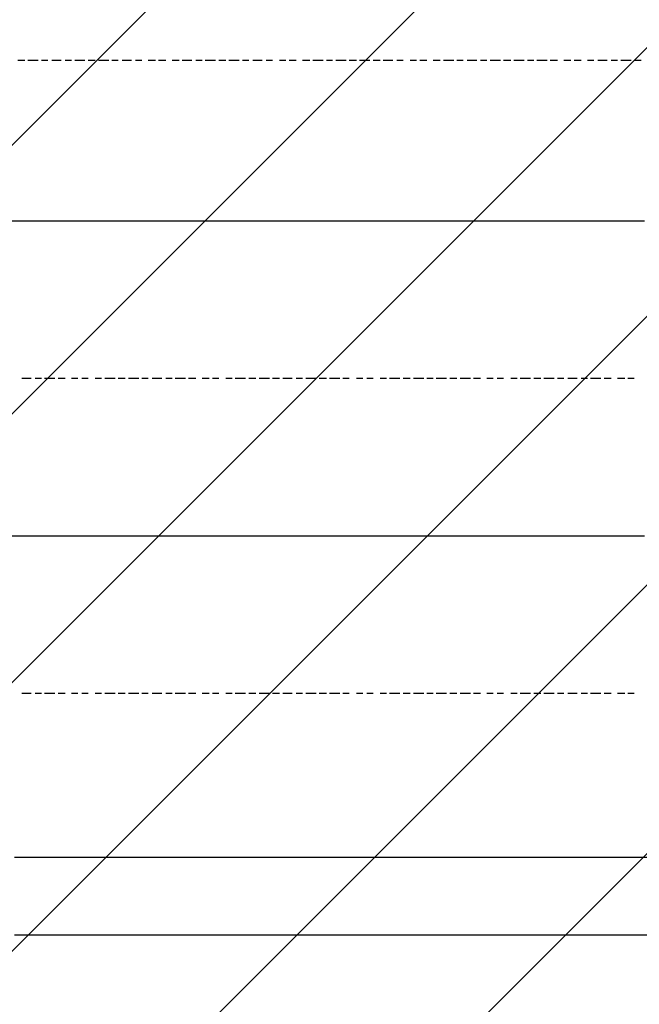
# Model space of a CAD drawing. Extents: x 997 to 109698, y 921 to 94021.
# Tile 610 of 656: x 29265 to 30048, y 45047 to 46291. Entities that reach past the tile are written whole.
import ezdxf

# ---------------------------------------------------------------- set-up
doc = ezdxf.new("R2010")
doc.units = 0
doc.header["$MEASUREMENT"] = 0
doc.layers.add('12', color=7, linetype='CONTINUOUS')
doc.layers.add('28', color=7, linetype='CONTINUOUS')

msp = doc.modelspace()

# ---------------------------------------------------------------- linework, layer by layer
at = {"layer": '12', "color": 1}
for p, q in [((29262.630503, 46239.563401), (29271.630503, 46239.563401)), ((29275.630503, 46239.563401), (29288.630503, 46239.563401)), ((29292.630503, 46239.563401), (29300.630503, 46239.563401)), ((29305.630503, 46239.563401), (29317.630503, 46239.563401)), ((29322.630503, 46239.563401), (29330.630503, 46239.563401)), ((29334.630503, 46239.563401), (29347.630503, 46239.563401)), ((29351.630503, 46239.563401), (29360.630503, 46239.563401)), ((29364.630503, 46239.563401), (29377.630503, 46239.563401)), ((29381.630503, 46239.563401), (29389.630503, 46239.563401)), ((29394.630503, 46239.563401), (29406.630503, 46239.563401)), ((29411.630503, 46239.563401), (29419.630503, 46239.563401)), ((29427.630503, 46239.563401), (29436.630503, 46239.563401)), ((29440.630503, 46239.563401), (29449.630503, 46239.563401)), ((29457.630503, 46239.563401), (29466.630503, 46239.563401)), ((29470.630503, 46239.563401), (29482.630503, 46239.563401)), ((29487.630503, 46239.563401), (29495.630503, 46239.563401)), ((29499.630503, 46239.563401), (29512.630503, 46239.563401)), ((29516.630503, 46239.563401), (29525.630503, 46239.563401)), ((29529.630503, 46239.563401), (29542.630503, 46239.563401)), ((29546.630503, 46239.563401), (29554.630503, 46239.563401)), ((29559.630503, 46239.563401), (29571.630503, 46239.563401)), ((29576.630503, 46239.563401), (29584.630503, 46239.563401)), ((29593.630503, 46239.563401), (29601.630503, 46239.563401)), ((29605.630503, 46239.563401), (29614.630503, 46239.563401)), ((29622.630503, 46239.563401), (29631.630503, 46239.563401)), ((29635.630503, 46239.563401), (29648.630503, 46239.563401)), ((29652.630503, 46239.563401), (29660.630503, 46239.563401)), ((29664.630503, 46239.563401), (29677.630503, 46239.563401)), ((29681.630503, 46239.563401), (29690.630503, 46239.563401)), ((29694.630503, 46239.563401), (29707.630503, 46239.563401)), ((29711.630503, 46239.563401), (29720.630503, 46239.563401)), ((29724.630503, 46239.563401), (29736.630503, 46239.563401)), ((29741.630503, 46239.563401), (29749.630503, 46239.563401)), ((29758.630503, 46239.563401), (29766.630503, 46239.563401)), ((29770.630503, 46239.563401), (29779.630503, 46239.563401)), ((29787.630503, 46239.563401), (29796.630503, 46239.563401)), ((29800.630503, 46239.563401), (29813.630503, 46239.563401)), ((29817.630503, 46239.563401), (29825.630503, 46239.563401)), ((29830.630503, 46239.563401), (29842.630503, 46239.563401)), ((29847.630503, 46239.563401), (29855.630503, 46239.563401)), ((29859.630503, 46239.563401), (29872.630503, 46239.563401)), ((29876.630503, 46239.563401), (29885.630503, 46239.563401)), ((29889.630503, 46239.563401), (29902.630503, 46239.563401)), ((29906.630503, 46239.563401), (29914.630503, 46239.563401)), ((29918.630503, 46239.563401), (29931.630503, 46239.563401)), ((29935.630503, 46239.563401), (29944.630503, 46239.563401)), ((29952.630503, 46239.563401), (29961.630503, 46239.563401)), ((29965.630503, 46239.563401), (29974.630503, 46239.563401)), ((29982.630503, 46239.563401), (29990.630503, 46239.563401)), ((29995.630503, 46239.563401), (30007.630503, 46239.563401)), ((30012.630503, 46239.563401), (30020.630503, 46239.563401)), ((30024.630503, 46239.563401), (30037.630503, 46239.563401)), ((30041.630503, 46239.563401), (30050.630503, 46239.563401)), ((29267.630503, 45837.563401), (29279.630503, 45837.563401)), ((29284.630503, 45837.563401), (29292.630503, 45837.563401)), ((29296.630503, 45837.563401), (29309.630503, 45837.563401)), ((29313.630503, 45837.563401), (29322.630503, 45837.563401)), ((29330.630503, 45837.563401), (29338.630503, 45837.563401)), ((29343.630503, 45837.563401), (29351.630503, 45837.563401)), ((29360.630503, 45837.563401), (29368.630503, 45837.563401)), ((29372.630503, 45837.563401), (29385.630503, 45837.563401)), ((29389.630503, 45837.563401), (29398.630503, 45837.563401)), ((29402.630503, 45837.563401), (29415.630503, 45837.563401)), ((29419.630503, 45837.563401), (29427.630503, 45837.563401)), ((29432.630503, 45837.563401), (29444.630503, 45837.563401)), ((29449.630503, 45837.563401), (29457.630503, 45837.563401)), ((29461.630503, 45837.563401), (29474.630503, 45837.563401)), ((29478.630503, 45837.563401), (29487.630503, 45837.563401)), ((29495.630503, 45837.563401), (29504.630503, 45837.563401)), ((29508.630503, 45837.563401), (29516.630503, 45837.563401)), ((29525.630503, 45837.563401), (29533.630503, 45837.563401)), ((29537.630503, 45837.563401), (29550.630503, 45837.563401)), ((29554.630503, 45837.563401), (29563.630503, 45837.563401)), ((29567.630503, 45837.563401), (29580.630503, 45837.563401)), ((29584.630503, 45837.563401), (29593.630503, 45837.563401)), ((29597.630503, 45837.563401), (29609.630503, 45837.563401)), ((29614.630503, 45837.563401), (29622.630503, 45837.563401)), ((29626.630503, 45837.563401), (29639.630503, 45837.563401)), ((29643.630503, 45837.563401), (29652.630503, 45837.563401)), ((29656.630503, 45837.563401), (29669.630503, 45837.563401)), ((29673.630503, 45837.563401), (29681.630503, 45837.563401)), ((29690.630503, 45837.563401), (29698.630503, 45837.563401)), ((29703.630503, 45837.563401), (29711.630503, 45837.563401)), ((29720.630503, 45837.563401), (29728.630503, 45837.563401)), ((29732.630503, 45837.563401), (29745.630503, 45837.563401)), ((29749.630503, 45837.563401), (29758.630503, 45837.563401)), ((29762.630503, 45837.563401), (29775.630503, 45837.563401)), ((29779.630503, 45837.563401), (29787.630503, 45837.563401)), ((29791.630503, 45837.563401), (29804.630503, 45837.563401)), ((29808.630503, 45837.563401), (29817.630503, 45837.563401)), ((29821.630503, 45837.563401), (29834.630503, 45837.563401)), ((29838.630503, 45837.563401), (29847.630503, 45837.563401)), ((29855.630503, 45837.563401), (29863.630503, 45837.563401)), ((29868.630503, 45837.563401), (29876.630503, 45837.563401)), ((29885.630503, 45837.563401), (29893.630503, 45837.563401)), ((29897.630503, 45837.563401), (29910.630503, 45837.563401)), ((29914.630503, 45837.563401), (29923.630503, 45837.563401)), ((29927.630503, 45837.563401), (29940.630503, 45837.563401)), ((29944.630503, 45837.563401), (29952.630503, 45837.563401)), ((29957.630503, 45837.563401), (29969.630503, 45837.563401)), ((29974.630503, 45837.563401), (29982.630503, 45837.563401)), ((29986.630503, 45837.563401), (29999.630503, 45837.563401)), ((30003.630503, 45837.563401), (30012.630503, 45837.563401)), ((30020.630503, 45837.563401), (30029.630503, 45837.563401)), ((30033.630503, 45837.563401), (30041.630503, 45837.563401)), ((29267.630503, 45439.563401), (29279.630503, 45439.563401)), ((29284.630503, 45439.563401), (29292.630503, 45439.563401)), ((29296.630503, 45439.563401), (29309.630503, 45439.563401)), ((29313.630503, 45439.563401), (29322.630503, 45439.563401)), ((29330.630503, 45439.563401), (29338.630503, 45439.563401)), ((29343.630503, 45439.563401), (29351.630503, 45439.563401)), ((29360.630503, 45439.563401), (29368.630503, 45439.563401)), ((29372.630503, 45439.563401), (29385.630503, 45439.563401)), ((29389.630503, 45439.563401), (29398.630503, 45439.563401)), ((29402.630503, 45439.563401), (29415.630503, 45439.563401)), ((29419.630503, 45439.563401), (29427.630503, 45439.563401)), ((29432.630503, 45439.563401), (29444.630503, 45439.563401)), ((29449.630503, 45439.563401), (29457.630503, 45439.563401)), ((29461.630503, 45439.563401), (29474.630503, 45439.563401)), ((29478.630503, 45439.563401), (29487.630503, 45439.563401)), ((29495.630503, 45439.563401), (29504.630503, 45439.563401)), ((29508.630503, 45439.563401), (29516.630503, 45439.563401)), ((29525.630503, 45439.563401), (29533.630503, 45439.563401)), ((29537.630503, 45439.563401), (29550.630503, 45439.563401)), ((29554.630503, 45439.563401), (29563.630503, 45439.563401)), ((29567.630503, 45439.563401), (29580.630503, 45439.563401)), ((29584.630503, 45439.563401), (29593.630503, 45439.563401)), ((29597.630503, 45439.563401), (29609.630503, 45439.563401)), ((29614.630503, 45439.563401), (29622.630503, 45439.563401)), ((29626.630503, 45439.563401), (29639.630503, 45439.563401)), ((29643.630503, 45439.563401), (29652.630503, 45439.563401)), ((29656.630503, 45439.563401), (29669.630503, 45439.563401)), ((29673.630503, 45439.563401), (29681.630503, 45439.563401)), ((29690.630503, 45439.563401), (29698.630503, 45439.563401)), ((29703.630503, 45439.563401), (29711.630503, 45439.563401)), ((29720.630503, 45439.563401), (29728.630503, 45439.563401)), ((29732.630503, 45439.563401), (29745.630503, 45439.563401)), ((29749.630503, 45439.563401), (29758.630503, 45439.563401)), ((29762.630503, 45439.563401), (29775.630503, 45439.563401)), ((29779.630503, 45439.563401), (29787.630503, 45439.563401)), ((29791.630503, 45439.563401), (29804.630503, 45439.563401)), ((29808.630503, 45439.563401), (29817.630503, 45439.563401)), ((29821.630503, 45439.563401), (29834.630503, 45439.563401)), ((29838.630503, 45439.563401), (29847.630503, 45439.563401)), ((29855.630503, 45439.563401), (29863.630503, 45439.563401)), ((29868.630503, 45439.563401), (29876.630503, 45439.563401)), ((29885.630503, 45439.563401), (29893.630503, 45439.563401)), ((29897.630503, 45439.563401), (29910.630503, 45439.563401)), ((29914.630503, 45439.563401), (29923.630503, 45439.563401)), ((29927.630503, 45439.563401), (29940.630503, 45439.563401)), ((29944.630503, 45439.563401), (29952.630503, 45439.563401)), ((29957.630503, 45439.563401), (29969.630503, 45439.563401)), ((29974.630503, 45439.563401), (29982.630503, 45439.563401)), ((29986.630503, 45439.563401), (29999.630503, 45439.563401)), ((30003.630503, 45439.563401), (30012.630503, 45439.563401)), ((30020.630503, 45439.563401), (30029.630503, 45439.563401)), ((30033.630503, 45439.563401), (30041.630503, 45439.563401))]:
    msp.add_line(p, q, dxfattribs=at)
at = {"layer": '12', "color": 5}
for p, q in [((29254.630503, 46036.563401), (29267.630503, 46036.563401)), ((29267.630503, 46036.563401), (29275.630503, 46036.563401)), ((29275.630503, 46036.563401), (29288.630503, 46036.563401)), ((29288.630503, 46036.563401), (29296.630503, 46036.563401)), ((29296.630503, 46036.563401), (29305.630503, 46036.563401)), ((29305.630503, 46036.563401), (29317.630503, 46036.563401)), ((29317.630503, 46036.563401), (29326.630503, 46036.563401)), ((29326.630503, 46036.563401), (29334.630503, 46036.563401)), ((29334.630503, 46036.563401), (29347.630503, 46036.563401)), ((29347.630503, 46036.563401), (29355.630503, 46036.563401)), ((29355.630503, 46036.563401), (29364.630503, 46036.563401)), ((29364.630503, 46036.563401), (29377.630503, 46036.563401)), ((29377.630503, 46036.563401), (29385.630503, 46036.563401)), ((29385.630503, 46036.563401), (29394.630503, 46036.563401)), ((29394.630503, 46036.563401), (29406.630503, 46036.563401)), ((29406.630503, 46036.563401), (29415.630503, 46036.563401)), ((29415.630503, 46036.563401), (29427.630503, 46036.563401)), ((29427.630503, 46036.563401), (29436.630503, 46036.563401)), ((29436.630503, 46036.563401), (29444.630503, 46036.563401)), ((29444.630503, 46036.563401), (29457.630503, 46036.563401)), ((29457.630503, 46036.563401), (29466.630503, 46036.563401)), ((29466.630503, 46036.563401), (29474.630503, 46036.563401)), ((29474.630503, 46036.563401), (29487.630503, 46036.563401)), ((29487.630503, 46036.563401), (29495.630503, 46036.563401)), ((29495.630503, 46036.563401), (29504.630503, 46036.563401)), ((29504.630503, 46036.563401), (29516.630503, 46036.563401)), ((29516.630503, 46036.563401), (29525.630503, 46036.563401)), ((29525.630503, 46036.563401), (29537.630503, 46036.563401)), ((29537.630503, 46036.563401), (29546.630503, 46036.563401)), ((29546.630503, 46036.563401), (29554.630503, 46036.563401)), ((29554.630503, 46036.563401), (29567.630503, 46036.563401)), ((29567.630503, 46036.563401), (29576.630503, 46036.563401)), ((29576.630503, 46036.563401), (29584.630503, 46036.563401)), ((29584.630503, 46036.563401), (29597.630503, 46036.563401)), ((29597.630503, 46036.563401), (29605.630503, 46036.563401)), ((29605.630503, 46036.563401), (29614.630503, 46036.563401)), ((29614.630503, 46036.563401), (29626.630503, 46036.563401)), ((29626.630503, 46036.563401), (29635.630503, 46036.563401)), ((29635.630503, 46036.563401), (29648.630503, 46036.563401)), ((29648.630503, 46036.563401), (29656.630503, 46036.563401)), ((29656.630503, 46036.563401), (29664.630503, 46036.563401)), ((29664.630503, 46036.563401), (29677.630503, 46036.563401)), ((29677.630503, 46036.563401), (29686.630503, 46036.563401)), ((29686.630503, 46036.563401), (29694.630503, 46036.563401)), ((29694.630503, 46036.563401), (29707.630503, 46036.563401)), ((29707.630503, 46036.563401), (29715.630503, 46036.563401)), ((29715.630503, 46036.563401), (29724.630503, 46036.563401)), ((29724.630503, 46036.563401), (29736.630503, 46036.563401)), ((29736.630503, 46036.563401), (29745.630503, 46036.563401)), ((29745.630503, 46036.563401), (29758.630503, 46036.563401)), ((29758.630503, 46036.563401), (29766.630503, 46036.563401)), ((29766.630503, 46036.563401), (29775.630503, 46036.563401)), ((29775.630503, 46036.563401), (29787.630503, 46036.563401)), ((29787.630503, 46036.563401), (29796.630503, 46036.563401)), ((29796.630503, 46036.563401), (29804.630503, 46036.563401)), ((29804.630503, 46036.563401), (29817.630503, 46036.563401)), ((29817.630503, 46036.563401), (29825.630503, 46036.563401)), ((29825.630503, 46036.563401), (29834.630503, 46036.563401)), ((29834.630503, 46036.563401), (29847.630503, 46036.563401)), ((29847.630503, 46036.563401), (29855.630503, 46036.563401)), ((29855.630503, 46036.563401), (29868.630503, 46036.563401)), ((29868.630503, 46036.563401), (29876.630503, 46036.563401)), ((29876.630503, 46036.563401), (29885.630503, 46036.563401)), ((29885.630503, 46036.563401), (29897.630503, 46036.563401)), ((29897.630503, 46036.563401), (29906.630503, 46036.563401)), ((29906.630503, 46036.563401), (29914.630503, 46036.563401)), ((29914.630503, 46036.563401), (29927.630503, 46036.563401)), ((29927.630503, 46036.563401), (29935.630503, 46036.563401)), ((29935.630503, 46036.563401), (29944.630503, 46036.563401)), ((29944.630503, 46036.563401), (29957.630503, 46036.563401)), ((29957.630503, 46036.563401), (29965.630503, 46036.563401)), ((29965.630503, 46036.563401), (29974.630503, 46036.563401)), ((29974.630503, 46036.563401), (29986.630503, 46036.563401)), ((29986.630503, 46036.563401), (29995.630503, 46036.563401)), ((29995.630503, 46036.563401), (30007.630503, 46036.563401)), ((30007.630503, 46036.563401), (30016.630503, 46036.563401)), ((30016.630503, 46036.563401), (30024.630503, 46036.563401)), ((30024.630503, 46036.563401), (30037.630503, 46036.563401)), ((30037.630503, 46036.563401), (30045.630503, 46036.563401)), ((30045.630503, 46036.563401), (30054.630503, 46036.563401)), ((29254.630503, 45638.563401), (29267.630503, 45638.563401)), ((29267.630503, 45638.563401), (29275.630503, 45638.563401)), ((29275.630503, 45638.563401), (29288.630503, 45638.563401)), ((29288.630503, 45638.563401), (29296.630503, 45638.563401)), ((29296.630503, 45638.563401), (29305.630503, 45638.563401)), ((29305.630503, 45638.563401), (29317.630503, 45638.563401)), ((29317.630503, 45638.563401), (29326.630503, 45638.563401)), ((29326.630503, 45638.563401), (29334.630503, 45638.563401)), ((29334.630503, 45638.563401), (29347.630503, 45638.563401)), ((29347.630503, 45638.563401), (29355.630503, 45638.563401)), ((29355.630503, 45638.563401), (29364.630503, 45638.563401)), ((29364.630503, 45638.563401), (29377.630503, 45638.563401)), ((29377.630503, 45638.563401), (29385.630503, 45638.563401)), ((29385.630503, 45638.563401), (29394.630503, 45638.563401)), ((29394.630503, 45638.563401), (29406.630503, 45638.563401)), ((29406.630503, 45638.563401), (29415.630503, 45638.563401)), ((29415.630503, 45638.563401), (29427.630503, 45638.563401)), ((29427.630503, 45638.563401), (29436.630503, 45638.563401)), ((29436.630503, 45638.563401), (29444.630503, 45638.563401)), ((29444.630503, 45638.563401), (29457.630503, 45638.563401)), ((29457.630503, 45638.563401), (29466.630503, 45638.563401)), ((29466.630503, 45638.563401), (29474.630503, 45638.563401)), ((29474.630503, 45638.563401), (29487.630503, 45638.563401)), ((29487.630503, 45638.563401), (29495.630503, 45638.563401)), ((29495.630503, 45638.563401), (29504.630503, 45638.563401)), ((29504.630503, 45638.563401), (29516.630503, 45638.563401)), ((29516.630503, 45638.563401), (29525.630503, 45638.563401)), ((29525.630503, 45638.563401), (29537.630503, 45638.563401)), ((29537.630503, 45638.563401), (29546.630503, 45638.563401)), ((29546.630503, 45638.563401), (29554.630503, 45638.563401)), ((29554.630503, 45638.563401), (29567.630503, 45638.563401)), ((29567.630503, 45638.563401), (29576.630503, 45638.563401)), ((29576.630503, 45638.563401), (29584.630503, 45638.563401)), ((29584.630503, 45638.563401), (29597.630503, 45638.563401)), ((29597.630503, 45638.563401), (29605.630503, 45638.563401)), ((29605.630503, 45638.563401), (29614.630503, 45638.563401)), ((29614.630503, 45638.563401), (29626.630503, 45638.563401)), ((29626.630503, 45638.563401), (29635.630503, 45638.563401)), ((29635.630503, 45638.563401), (29648.630503, 45638.563401)), ((29648.630503, 45638.563401), (29656.630503, 45638.563401)), ((29656.630503, 45638.563401), (29664.630503, 45638.563401)), ((29664.630503, 45638.563401), (29677.630503, 45638.563401)), ((29677.630503, 45638.563401), (29686.630503, 45638.563401)), ((29686.630503, 45638.563401), (29694.630503, 45638.563401)), ((29694.630503, 45638.563401), (29707.630503, 45638.563401)), ((29707.630503, 45638.563401), (29715.630503, 45638.563401)), ((29715.630503, 45638.563401), (29724.630503, 45638.563401)), ((29724.630503, 45638.563401), (29736.630503, 45638.563401)), ((29736.630503, 45638.563401), (29745.630503, 45638.563401)), ((29745.630503, 45638.563401), (29758.630503, 45638.563401)), ((29758.630503, 45638.563401), (29766.630503, 45638.563401)), ((29766.630503, 45638.563401), (29775.630503, 45638.563401)), ((29775.630503, 45638.563401), (29787.630503, 45638.563401)), ((29787.630503, 45638.563401), (29796.630503, 45638.563401)), ((29796.630503, 45638.563401), (29804.630503, 45638.563401)), ((29804.630503, 45638.563401), (29817.630503, 45638.563401)), ((29817.630503, 45638.563401), (29825.630503, 45638.563401)), ((29825.630503, 45638.563401), (29834.630503, 45638.563401)), ((29834.630503, 45638.563401), (29847.630503, 45638.563401)), ((29847.630503, 45638.563401), (29855.630503, 45638.563401)), ((29855.630503, 45638.563401), (29868.630503, 45638.563401)), ((29868.630503, 45638.563401), (29876.630503, 45638.563401)), ((29876.630503, 45638.563401), (29885.630503, 45638.563401)), ((29885.630503, 45638.563401), (29897.630503, 45638.563401)), ((29897.630503, 45638.563401), (29906.630503, 45638.563401)), ((29906.630503, 45638.563401), (29914.630503, 45638.563401)), ((29914.630503, 45638.563401), (29927.630503, 45638.563401)), ((29927.630503, 45638.563401), (29935.630503, 45638.563401)), ((29935.630503, 45638.563401), (29944.630503, 45638.563401)), ((29944.630503, 45638.563401), (29957.630503, 45638.563401)), ((29957.630503, 45638.563401), (29965.630503, 45638.563401)), ((29965.630503, 45638.563401), (29974.630503, 45638.563401)), ((29974.630503, 45638.563401), (29986.630503, 45638.563401)), ((29986.630503, 45638.563401), (29995.630503, 45638.563401)), ((29995.630503, 45638.563401), (30007.630503, 45638.563401)), ((30007.630503, 45638.563401), (30016.630503, 45638.563401)), ((30016.630503, 45638.563401), (30024.630503, 45638.563401)), ((30024.630503, 45638.563401), (30037.630503, 45638.563401)), ((30037.630503, 45638.563401), (30045.630503, 45638.563401)), ((30045.630503, 45638.563401), (30054.630503, 45638.563401)), ((29258.630503, 45232.563401), (29267.630503, 45232.563401)), ((29267.630503, 45232.563401), (29279.630503, 45232.563401)), ((29279.630503, 45232.563401), (29288.630503, 45232.563401)), ((29288.630503, 45232.563401), (29296.630503, 45232.563401)), ((29296.630503, 45232.563401), (29309.630503, 45232.563401)), ((29309.630503, 45232.563401), (29317.630503, 45232.563401)), ((29317.630503, 45232.563401), (29326.630503, 45232.563401)), ((29326.630503, 45232.563401), (29338.630503, 45232.563401)), ((29338.630503, 45232.563401), (29347.630503, 45232.563401)), ((29347.630503, 45232.563401), (29355.630503, 45232.563401)), ((29355.630503, 45232.563401), (29368.630503, 45232.563401)), ((29368.630503, 45232.563401), (29377.630503, 45232.563401)), ((29377.630503, 45232.563401), (29389.630503, 45232.563401)), ((29389.630503, 45232.563401), (29398.630503, 45232.563401)), ((29398.630503, 45232.563401), (29406.630503, 45232.563401)), ((29406.630503, 45232.563401), (29419.630503, 45232.563401)), ((29419.630503, 45232.563401), (29427.630503, 45232.563401)), ((29427.630503, 45232.563401), (29436.630503, 45232.563401)), ((29436.630503, 45232.563401), (29449.630503, 45232.563401)), ((29449.630503, 45232.563401), (29457.630503, 45232.563401)), ((29457.630503, 45232.563401), (29466.630503, 45232.563401)), ((29466.630503, 45232.563401), (29478.630503, 45232.563401)), ((29478.630503, 45232.563401), (29487.630503, 45232.563401)), ((29487.630503, 45232.563401), (29499.630503, 45232.563401)), ((29499.630503, 45232.563401), (29508.630503, 45232.563401)), ((29508.630503, 45232.563401), (29516.630503, 45232.563401)), ((29516.630503, 45232.563401), (29529.630503, 45232.563401)), ((29529.630503, 45232.563401), (29537.630503, 45232.563401)), ((29537.630503, 45232.563401), (29546.630503, 45232.563401)), ((29546.630503, 45232.563401), (29559.630503, 45232.563401)), ((29559.630503, 45232.563401), (29567.630503, 45232.563401)), ((29567.630503, 45232.563401), (29576.630503, 45232.563401)), ((29576.630503, 45232.563401), (29588.630503, 45232.563401)), ((29588.630503, 45232.563401), (29597.630503, 45232.563401)), ((29597.630503, 45232.563401), (29605.630503, 45232.563401)), ((29605.630503, 45232.563401), (29618.630503, 45232.563401)), ((29618.630503, 45232.563401), (29626.630503, 45232.563401)), ((29626.630503, 45232.563401), (29639.630503, 45232.563401)), ((29639.630503, 45232.563401), (29648.630503, 45232.563401)), ((29648.630503, 45232.563401), (29656.630503, 45232.563401)), ((29656.630503, 45232.563401), (29669.630503, 45232.563401)), ((29669.630503, 45232.563401), (29677.630503, 45232.563401)), ((29677.630503, 45232.563401), (29686.630503, 45232.563401)), ((29686.630503, 45232.563401), (29698.630503, 45232.563401)), ((29698.630503, 45232.563401), (29707.630503, 45232.563401)), ((29707.630503, 45232.563401), (29715.630503, 45232.563401)), ((29715.630503, 45232.563401), (29728.630503, 45232.563401)), ((29728.630503, 45232.563401), (29736.630503, 45232.563401)), ((29736.630503, 45232.563401), (29749.630503, 45232.563401)), ((29749.630503, 45232.563401), (29758.630503, 45232.563401)), ((29758.630503, 45232.563401), (29766.630503, 45232.563401)), ((29766.630503, 45232.563401), (29779.630503, 45232.563401)), ((29779.630503, 45232.563401), (29787.630503, 45232.563401)), ((29787.630503, 45232.563401), (29796.630503, 45232.563401)), ((29796.630503, 45232.563401), (29808.630503, 45232.563401)), ((29808.630503, 45232.563401), (29817.630503, 45232.563401)), ((29817.630503, 45232.563401), (29825.630503, 45232.563401)), ((29825.630503, 45232.563401), (29838.630503, 45232.563401)), ((29838.630503, 45232.563401), (29847.630503, 45232.563401)), ((29847.630503, 45232.563401), (29859.630503, 45232.563401)), ((29859.630503, 45232.563401), (29868.630503, 45232.563401)), ((29868.630503, 45232.563401), (29876.630503, 45232.563401)), ((29876.630503, 45232.563401), (29889.630503, 45232.563401)), ((29889.630503, 45232.563401), (29897.630503, 45232.563401)), ((29897.630503, 45232.563401), (29906.630503, 45232.563401)), ((29906.630503, 45232.563401), (29918.630503, 45232.563401)), ((29918.630503, 45232.563401), (29927.630503, 45232.563401)), ((29927.630503, 45232.563401), (29935.630503, 45232.563401)), ((29935.630503, 45232.563401), (29948.630503, 45232.563401)), ((29948.630503, 45232.563401), (29957.630503, 45232.563401)), ((29957.630503, 45232.563401), (29969.630503, 45232.563401)), ((29969.630503, 45232.563401), (29978.630503, 45232.563401)), ((29978.630503, 45232.563401), (29986.630503, 45232.563401)), ((29986.630503, 45232.563401), (29999.630503, 45232.563401)), ((29999.630503, 45232.563401), (30007.630503, 45232.563401)), ((30007.630503, 45232.563401), (30016.630503, 45232.563401)), ((30016.630503, 45232.563401), (30029.630503, 45232.563401)), ((30029.630503, 45232.563401), (30037.630503, 45232.563401)), ((30037.630503, 45232.563401), (30045.630503, 45232.563401)), ((30045.630503, 45232.563401), (30058.630503, 45232.563401))]:
    msp.add_line(p, q, dxfattribs=at)
at = {"layer": '12', "color": 44}
for p, q in [((29258.630503, 45134.563401), (29267.630503, 45134.563401)), ((29267.630503, 45134.563401), (29279.630503, 45134.563401)), ((29279.630503, 45134.563401), (29288.630503, 45134.563401)), ((29288.630503, 45134.563401), (29296.630503, 45134.563401)), ((29296.630503, 45134.563401), (29309.630503, 45134.563401)), ((29309.630503, 45134.563401), (29317.630503, 45134.563401)), ((29317.630503, 45134.563401), (29326.630503, 45134.563401)), ((29326.630503, 45134.563401), (29338.630503, 45134.563401)), ((29338.630503, 45134.563401), (29347.630503, 45134.563401)), ((29347.630503, 45134.563401), (29355.630503, 45134.563401)), ((29355.630503, 45134.563401), (29368.630503, 45134.563401)), ((29368.630503, 45134.563401), (29377.630503, 45134.563401)), ((29377.630503, 45134.563401), (29389.630503, 45134.563401)), ((29389.630503, 45134.563401), (29398.630503, 45134.563401)), ((29398.630503, 45134.563401), (29406.630503, 45134.563401)), ((29406.630503, 45134.563401), (29419.630503, 45134.563401)), ((29419.630503, 45134.563401), (29427.630503, 45134.563401)), ((29427.630503, 45134.563401), (29436.630503, 45134.563401)), ((29436.630503, 45134.563401), (29449.630503, 45134.563401)), ((29449.630503, 45134.563401), (29457.630503, 45134.563401)), ((29457.630503, 45134.563401), (29466.630503, 45134.563401)), ((29466.630503, 45134.563401), (29478.630503, 45134.563401)), ((29478.630503, 45134.563401), (29487.630503, 45134.563401)), ((29487.630503, 45134.563401), (29499.630503, 45134.563401)), ((29499.630503, 45134.563401), (29508.630503, 45134.563401)), ((29508.630503, 45134.563401), (29516.630503, 45134.563401)), ((29516.630503, 45134.563401), (29529.630503, 45134.563401)), ((29529.630503, 45134.563401), (29537.630503, 45134.563401)), ((29537.630503, 45134.563401), (29546.630503, 45134.563401)), ((29546.630503, 45134.563401), (29559.630503, 45134.563401)), ((29559.630503, 45134.563401), (29567.630503, 45134.563401)), ((29567.630503, 45134.563401), (29576.630503, 45134.563401)), ((29576.630503, 45134.563401), (29588.630503, 45134.563401)), ((29588.630503, 45134.563401), (29597.630503, 45134.563401)), ((29597.630503, 45134.563401), (29605.630503, 45134.563401)), ((29605.630503, 45134.563401), (29618.630503, 45134.563401)), ((29618.630503, 45134.563401), (29626.630503, 45134.563401)), ((29626.630503, 45134.563401), (29639.630503, 45134.563401)), ((29639.630503, 45134.563401), (29648.630503, 45134.563401)), ((29648.630503, 45134.563401), (29656.630503, 45134.563401)), ((29656.630503, 45134.563401), (29669.630503, 45134.563401)), ((29669.630503, 45134.563401), (29677.630503, 45134.563401)), ((29677.630503, 45134.563401), (29686.630503, 45134.563401)), ((29686.630503, 45134.563401), (29698.630503, 45134.563401)), ((29698.630503, 45134.563401), (29707.630503, 45134.563401)), ((29707.630503, 45134.563401), (29715.630503, 45134.563401)), ((29715.630503, 45134.563401), (29728.630503, 45134.563401)), ((29728.630503, 45134.563401), (29736.630503, 45134.563401)), ((29736.630503, 45134.563401), (29749.630503, 45134.563401)), ((29749.630503, 45134.563401), (29758.630503, 45134.563401)), ((29758.630503, 45134.563401), (29766.630503, 45134.563401)), ((29766.630503, 45134.563401), (29779.630503, 45134.563401)), ((29779.630503, 45134.563401), (29787.630503, 45134.563401)), ((29787.630503, 45134.563401), (29796.630503, 45134.563401)), ((29796.630503, 45134.563401), (29808.630503, 45134.563401)), ((29808.630503, 45134.563401), (29817.630503, 45134.563401)), ((29817.630503, 45134.563401), (29825.630503, 45134.563401)), ((29825.630503, 45134.563401), (29838.630503, 45134.563401)), ((29838.630503, 45134.563401), (29847.630503, 45134.563401)), ((29847.630503, 45134.563401), (29859.630503, 45134.563401)), ((29859.630503, 45134.563401), (29868.630503, 45134.563401)), ((29868.630503, 45134.563401), (29876.630503, 45134.563401)), ((29876.630503, 45134.563401), (29889.630503, 45134.563401)), ((29889.630503, 45134.563401), (29897.630503, 45134.563401)), ((29897.630503, 45134.563401), (29906.630503, 45134.563401)), ((29906.630503, 45134.563401), (29918.630503, 45134.563401)), ((29918.630503, 45134.563401), (29927.630503, 45134.563401)), ((29927.630503, 45134.563401), (29935.630503, 45134.563401)), ((29935.630503, 45134.563401), (29948.630503, 45134.563401)), ((29948.630503, 45134.563401), (29957.630503, 45134.563401)), ((29957.630503, 45134.563401), (29969.630503, 45134.563401)), ((29969.630503, 45134.563401), (29978.630503, 45134.563401)), ((29978.630503, 45134.563401), (29986.630503, 45134.563401)), ((29986.630503, 45134.563401), (29999.630503, 45134.563401)), ((29999.630503, 45134.563401), (30007.630503, 45134.563401)), ((30007.630503, 45134.563401), (30016.630503, 45134.563401)), ((30016.630503, 45134.563401), (30029.630503, 45134.563401)), ((30029.630503, 45134.563401), (30037.630503, 45134.563401)), ((30037.630503, 45134.563401), (30045.630503, 45134.563401)), ((30045.630503, 45134.563401), (30058.630503, 45134.563401))]:
    msp.add_line(p, q, dxfattribs=at)
at = {"layer": '28', "color": 2}
for p, q in [((18494.428437, 35370.953237), (36822.636205, 53699.161006)), ((18833.839692, 35370.953237), (36822.636205, 53359.749751)), ((19173.250947, 35370.953237), (36822.636205, 53020.338496)), ((19512.662202, 35370.953237), (36822.636205, 52680.927241)), ((19852.073457, 35370.953237), (36822.636205, 52341.515986)), ((20191.484712, 35370.953237), (36822.636205, 52002.104731))]:
    msp.add_line(p, q, dxfattribs=at)

doc.saveas('drawing.dxf')
